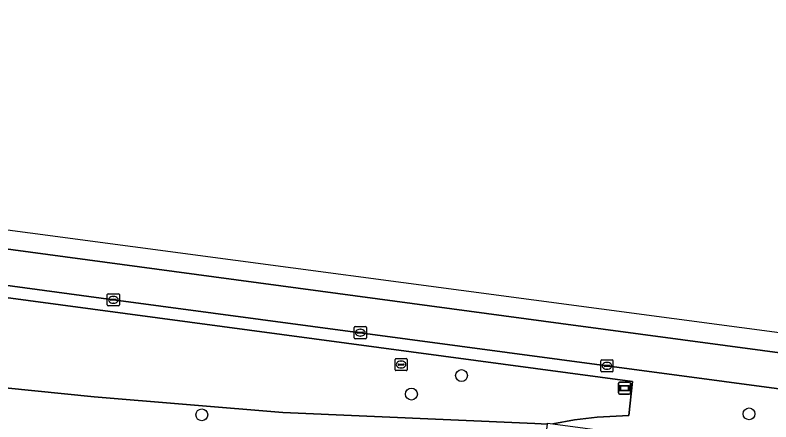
# Model space of a CAD drawing. Extents: x 161258 to 161838, y 380833 to 381727.
# Drawn here: x 161547.1 to 161609.6, y 381672.6 to 381706.2 of the extents above; entities that cross this region are included whole.
import ezdxf

# ---------------------------------------------------------------- set-up
doc = ezdxf.new("R2010")
doc.units = 0
for name, color, linetype in [('IMGEO_Berm_groen', 7, 'Continuous'), ('IMGEO_Boom', 7, 'Continuous'), ('IMGEO_Kolk', 7, 'Continuous'), ('IMGEO_Rijbaan_regionaal_gesloten', 7, 'Continuous'), ('IMGEO_Rioolput', 7, 'Continuous'), ('IMGEO_Wegwijzer', 7, 'Continuous')]:
    doc.layers.add(name, color=color, linetype=linetype)

msp = doc.modelspace()

# ---------------------------------------------------------------- linework, layer by layer
at = {"layer": 'IMGEO_Berm_groen'}
for points in [[(161590.516, 381670.535), (161590.884, 381670.486), (161591.126, 381672.369), (161590.075, 381672.415), (161569.243, 381673.332), (161553.615, 381674.625), (161541.328, 381675.861), (161500, 381680.965), (161479.26, 381683.527), (161448.242, 381687.62), (161413.662, 381693.013), (161412.207, 381694.368), (161412.767, 381698.536), (161411.889, 381699.505), (161411.91, 381699.657), (161411.957, 381699.966), (161412.199, 381701.786), (161412.495, 381704.012), (161412.591, 381704.741), (161412.782, 381706.187)], [(161419.518, 381699.804), (161598.175, 381675.897), (161597.877, 381673.07), (161595.231, 381672.953), (161593.354, 381672.734), (161591.581, 381672.404), (161665.053, 381662.56), (161687.397, 381659.556)], [(161679.007, 381666.04), (161677.666, 381666.255), (161657.266, 381668.988), (161618.127, 381674.239), (161615.451, 381674.598), (161596.053, 381677.191), (161575.643, 381679.932), (161555.208, 381682.652), (161534.802, 381685.416)]]:
    msp.add_lwpolyline(points, dxfattribs=at)
msp.add_lwpolyline([(161419.518, 381699.804), (161419.285, 381697.682), (161412.767, 381698.536), (161412.207, 381694.368), (161413.662, 381693.013), (161448.242, 381687.62), (161479.26, 381683.527), (161500, 381680.965), (161541.328, 381675.861), (161553.615, 381674.625), (161569.243, 381673.332), (161590.075, 381672.415), (161591.126, 381672.369), (161591.138, 381672.463), (161591.581, 381672.404), (161593.354, 381672.734), (161595.231, 381672.953), (161597.877, 381673.07), (161598.175, 381675.897)], close=True, dxfattribs=at)
at = {"layer": 'IMGEO_Boom'}
for centre in [(161584.021, 381676.386), (161579.873, 381674.852), (161562.526, 381673.139), (161607.811, 381673.217)]:
    msp.add_circle(centre, 0.489, dxfattribs=at)
at = {"layer": 'IMGEO_Kolk'}
for p, q in [((161554.707, 381682.225), (161554.707, 381683.077)), ((161554.782, 381683.151), (161555.634, 381683.151)), ((161554.966, 381682.645), (161554.966, 381682.657)), ((161555.404, 381682.608), (161555.006, 381682.608)), ((161555.009, 381682.694), (161555.407, 381682.694)), ((161555.195, 381682.931), (161555.22, 381682.931)), ((161555.45, 381682.657), (161555.45, 381682.645)), ((161555.708, 381683.077), (161555.708, 381682.225)), ((161555.634, 381682.151), (161554.782, 381682.151)), ((161555.218, 381682.371), (161555.193, 381682.371)), ((161575.142, 381679.505), (161575.142, 381680.357)), ((161575.217, 381680.431), (161576.069, 381680.431)), ((161575.63, 381680.211), (161575.655, 381680.211)), ((161576.143, 381680.357), (161576.143, 381679.505)), ((161576.069, 381679.431), (161575.217, 381679.431)), ((161575.401, 381679.925), (161575.401, 381679.937)), ((161575.839, 381679.888), (161575.441, 381679.888)), ((161575.444, 381679.974), (161575.842, 381679.974)), ((161575.653, 381679.651), (161575.628, 381679.651)), ((161575.885, 381679.937), (161575.885, 381679.925)), ((161595.552, 381676.764), (161595.552, 381677.616)), ((161595.627, 381677.69), (161596.479, 381677.69)), ((161596.553, 381677.616), (161596.553, 381676.764)), ((161595.811, 381677.184), (161595.811, 381677.196)), ((161596.249, 381677.147), (161595.851, 381677.147)), ((161595.854, 381677.233), (161596.252, 381677.233)), ((161596.04, 381677.47), (161596.065, 381677.47)), ((161596.295, 381677.196), (161596.295, 381677.184)), ((161596.479, 381676.69), (161595.627, 381676.69)), ((161596.063, 381676.91), (161596.038, 381676.91))]:
    msp.add_line(p, q, dxfattribs=at)
for points in [[(161554.707, 381682.225), (161554.707, 381683.077)], [(161554.782, 381683.151), (161555.634, 381683.151)], [(161555.708, 381683.077), (161555.708, 381682.225)], [(161555.634, 381682.151), (161554.782, 381682.151)], [(161575.142, 381679.505), (161575.142, 381680.357)], [(161575.217, 381680.431), (161576.069, 381680.431)], [(161576.143, 381680.357), (161576.143, 381679.505)], [(161576.069, 381679.431), (161575.217, 381679.431)], [(161595.552, 381676.764), (161595.552, 381677.616)], [(161595.627, 381677.69), (161596.479, 381677.69)], [(161596.553, 381677.616), (161596.553, 381676.764)], [(161596.479, 381676.69), (161595.627, 381676.69)]]:
    msp.add_lwpolyline(points, dxfattribs=at)
for centre, radius, start, end in [((161554.784, 381683.075), 0.0765, 91.55205, 178.44795), ((161554.784, 381683.075), 0.0765, 91.55205, 178.44795), ((161555.006, 381682.654), 0.0403, 85.87752, 175.75265), ((161555.003, 381682.644), 0.0366, 178.93798, 274.71019), ((161555.407, 381682.651), 0.043, 264.86636, 352.45326), ((161555.411, 381682.656), 0.0386, 1.73085, 96.63898), ((161555.632, 381683.075), 0.0765, 1.55205, 88.44795), ((161555.632, 381683.075), 0.0765, 1.55205, 88.44795), ((161554.784, 381682.227), 0.0765, 181.55205, 268.44795), ((161554.784, 381682.227), 0.0765, 181.55205, 268.44795), ((161555.632, 381682.227), 0.0765, 271.55205, 358.44795), ((161555.632, 381682.227), 0.0765, 271.55205, 358.44795), ((161575.219, 381680.355), 0.0765, 91.55205, 178.44795), ((161575.219, 381680.355), 0.0765, 91.55205, 178.44795), ((161576.067, 381680.355), 0.0765, 1.55205, 88.44795), ((161576.067, 381680.355), 0.0765, 1.55205, 88.44795), ((161575.219, 381679.507), 0.0765, 181.55205, 268.44795), ((161575.219, 381679.507), 0.0765, 181.55205, 268.44795), ((161575.441, 381679.934), 0.0403, 85.87752, 175.75265), ((161575.438, 381679.924), 0.0366, 178.93798, 274.71019), ((161575.842, 381679.931), 0.043, 264.86636, 352.45326), ((161575.846, 381679.936), 0.0386, 1.73085, 96.63898), ((161576.067, 381679.507), 0.0765, 271.55205, 358.44795), ((161576.067, 381679.507), 0.0765, 271.55205, 358.44795), ((161595.629, 381677.614), 0.0765, 91.55205, 178.44795), ((161595.629, 381677.614), 0.0765, 91.55205, 178.44795), ((161596.477, 381677.614), 0.0765, 1.55205, 88.44795), ((161596.477, 381677.614), 0.0765, 1.55205, 88.44795), ((161595.851, 381677.193), 0.0403, 85.87752, 175.75265), ((161595.848, 381677.183), 0.0366, 178.93798, 274.71019), ((161596.252, 381677.19), 0.043, 264.86636, 352.45326), ((161596.256, 381677.195), 0.0386, 1.73085, 96.63898), ((161595.629, 381676.766), 0.0765, 181.55205, 268.44795), ((161595.629, 381676.766), 0.0765, 181.55205, 268.44795), ((161596.477, 381676.766), 0.0765, 271.55205, 358.44795), ((161596.477, 381676.766), 0.0765, 271.55205, 358.44795)]:
    msp.add_arc(centre, radius, start, end, dxfattribs=at)
for centre, major_axis, ratio, start_param, end_param in [((161555.194, 381682.651), (-0.387, 0.002), 0.722429, 4.712389, 7.853982), ((161555.219, 381682.651), (-0.39, 0.002), 0.717154, 1.570796, 4.712389), ((161575.629, 381679.931), (-0.387, 0.002), 0.722429, 4.712389, 7.853982), ((161575.654, 381679.931), (-0.39, 0.002), 0.717154, 1.570796, 4.712389), ((161596.039, 381677.19), (-0.387, 0.002), 0.722429, 4.712389, 7.853982), ((161596.064, 381677.19), (-0.39, 0.002), 0.717154, 1.570796, 4.712389)]:
    msp.add_ellipse(centre, major_axis=major_axis, ratio=ratio, start_param=start_param, end_param=end_param, dxfattribs=at)
at = {"layer": 'IMGEO_Rijbaan_regionaal_gesloten'}
for points in [[(161736.137, 381662.69), (161719.327, 381665.313), (161716.253, 381665.701), (161712.371, 381666.274), (161708.386, 381666.804), (161704.351, 381667.34), (161702.189, 381667.689), (161690.967, 381669.187), (161665.691, 381672.562), (161583.995, 381683.424), (161565.314, 381685.907), (161412.782, 381706.187)], [(161412.591, 381704.741), (161412.495, 381704.012), (161412.199, 381701.786), (161413.286, 381701.641), (161433.673, 381698.93), (161474.493, 381693.446), (161493.724, 381690.885), (161500, 381690.051), (161514.402, 381688.138), (161534.802, 381685.416), (161555.208, 381682.652), (161575.643, 381679.932), (161596.053, 381677.191), (161615.451, 381674.598), (161618.127, 381674.239), (161657.266, 381668.988), (161677.666, 381666.255), (161679.007, 381666.04)], [(161723.875, 381661.551), (161719.934, 381662.085), (161715.913, 381662.59), (161711.965, 381663.118), (161707.95, 381663.655), (161704.447, 381664.184), (161700.839, 381664.728), (161696.656, 381665.513), (161692.816, 381666.233), (161688.805, 381667.074), (161684.795, 381667.916), (161680.859, 381668.646), (161668.901, 381670.395), (161656.473, 381672.064), (161640.688, 381674.185), (161624.53, 381676.356), (161612.423, 381677.982), (161592.223, 381680.696), (161572.343, 381683.367), (161560.228, 381684.995), (161544.014, 381687.173)], [(161544.014, 381687.173), (161560.228, 381684.995), (161572.343, 381683.367), (161592.223, 381680.696), (161612.423, 381677.982), (161624.53, 381676.356), (161640.688, 381674.185), (161656.473, 381672.064), (161668.901, 381670.395), (161680.859, 381668.646), (161684.795, 381667.916), (161688.805, 381667.074), (161692.816, 381666.233), (161696.656, 381665.513), (161700.839, 381664.728), (161704.447, 381664.184), (161707.95, 381663.655), (161711.965, 381663.118), (161715.913, 381662.59), (161719.934, 381662.085), (161723.875, 381661.551)]]:
    msp.add_lwpolyline(points, dxfattribs=at)
at = {"layer": 'IMGEO_Rioolput'}
for p, q in [((161578.519, 381676.868), (161578.519, 381677.72)), ((161578.594, 381677.794), (161579.446, 381677.794)), ((161579.007, 381677.574), (161579.032, 381677.574)), ((161579.52, 381677.72), (161579.52, 381676.868)), ((161578.778, 381677.288), (161578.778, 381677.3)), ((161579.216, 381677.251), (161578.818, 381677.251)), ((161578.821, 381677.337), (161579.219, 381677.337)), ((161579.03, 381677.014), (161579.005, 381677.014)), ((161579.262, 381677.3), (161579.262, 381677.288)), ((161579.446, 381676.794), (161578.594, 381676.794))]:
    msp.add_line(p, q, dxfattribs=at)
for points in [[(161578.519, 381676.868), (161578.519, 381677.72)], [(161578.594, 381677.794), (161579.446, 381677.794)], [(161579.52, 381677.72), (161579.52, 381676.868)], [(161579.446, 381676.794), (161578.594, 381676.794)]]:
    msp.add_lwpolyline(points, dxfattribs=at)
for centre, radius, start, end in [((161578.596, 381677.718), 0.0765, 91.55205, 178.44795), ((161578.596, 381677.718), 0.0765, 91.55205, 178.44795), ((161579.444, 381677.718), 0.0765, 1.55205, 88.44795), ((161579.444, 381677.718), 0.0765, 1.55205, 88.44795), ((161578.818, 381677.297), 0.0403, 85.87752, 175.75265), ((161578.815, 381677.287), 0.0366, 178.93798, 274.71019), ((161579.219, 381677.294), 0.043, 264.86636, 352.45326), ((161579.223, 381677.299), 0.0386, 1.73085, 96.63898), ((161578.596, 381676.87), 0.0765, 181.55205, 268.44795), ((161578.596, 381676.87), 0.0765, 181.55205, 268.44795), ((161579.444, 381676.87), 0.0765, 271.55205, 358.44795), ((161579.444, 381676.87), 0.0765, 271.55205, 358.44795)]:
    msp.add_arc(centre, radius, start, end, dxfattribs=at)
for centre, major_axis, ratio, start_param, end_param in [((161579.006, 381677.294), (-0.387, 0.002), 0.722429, 4.712389, 7.853982), ((161579.031, 381677.294), (-0.39, 0.002), 0.717154, 1.570796, 4.712389)]:
    msp.add_ellipse(centre, major_axis=major_axis, ratio=ratio, start_param=start_param, end_param=end_param, dxfattribs=at)
at = {"layer": 'IMGEO_Wegwijzer'}
for p, q in [((161597, 381674.944), (161597, 381675.744)), ((161597, 381675.744), (161597, 381674.944)), ((161597.1, 381675.844), (161597.89, 381675.844)), ((161597.89, 381675.844), (161597.1, 381675.844)), ((161597.99, 381675.744), (161597.99, 381674.944)), ((161597.99, 381674.944), (161597.99, 381675.744)), ((161597.89, 381674.844), (161597.1, 381674.844)), ((161597.1, 381674.844), (161597.89, 381674.844))]:
    msp.add_line(p, q, dxfattribs=at)
for points in [[(161597.101, 381675.576), (161597.889, 381675.576), (161597.889, 381675.112), (161597.101, 381675.112), (161597.101, 381675.576)], [(161597.166, 381675.511), (161597.166, 381675.177), (161597.824, 381675.177), (161597.824, 381675.511), (161597.166, 381675.511)]]:
    msp.add_lwpolyline(points, dxfattribs=at)
for centre, start, end in [((161597.1, 381675.744), 90, 180), ((161597.1, 381675.744), 90, 180), ((161597.89, 381675.744), 0, 90), ((161597.89, 381675.744), 360, 90), ((161597.1, 381674.944), 180, 270), ((161597.1, 381674.944), 180, 270), ((161597.89, 381674.944), 270, 0), ((161597.89, 381674.944), 270, 0)]:
    msp.add_arc(centre, 0.1, start, end, dxfattribs=at)

doc.saveas('drawing.dxf')
